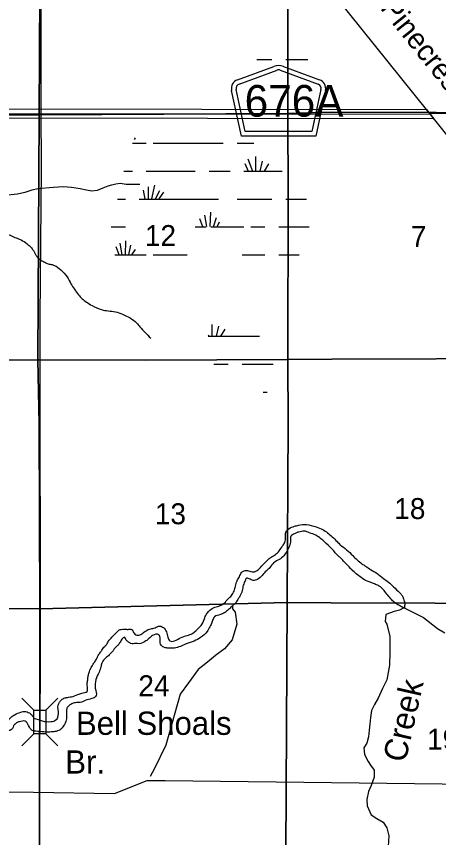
# Model space of a CAD drawing. Extents: x 380424 to 701066, y 1117407 to 1412949.
# Drawn here: x 568675 to 577750, y 1278573 to 1296226 of the extents above; entities that cross this region are included whole.
import ezdxf

# ---------------------------------------------------------------- set-up
doc = ezdxf.new("R2010")
doc.units = 0
for name, color, linetype in [('Bridges', 7, 'Continuous'), ('Bridges and Drawbridges Local Roads', 7, 'Continuous'), ('County Roads Related Text', 7, 'Continuous'), ('County Route Divided Highway Outline and Fill', 7, 'Continuous'), ('County Routes Highway Center Lines', 7, 'Continuous'), ('Lakes and Ponds Text', 7, 'Continuous'), ('Local Roads Paved', 7, 'Continuous'), ('Narrow Canals', 7, 'Continuous'), ('Narrow River Creek and Branch and Slough', 7, 'Continuous'), ('Roadshields County Roads', 7, 'Continuous'), ('Section Lines', 7, 'Continuous'), ('Section Numbers', 7, 'Continuous'), ('Swamps', 7, 'Continuous'), ('Township  and Range lines', 7, 'Continuous'), ('Wide Rivers and Canals', 7, 'Continuous')]:
    doc.layers.add(name, color=color, linetype=linetype)

msp = doc.modelspace()

# ---------------------------------------------------------------- linework, layer by layer
at = {"layer": 'Bridges'}
msp.add_line((569306, 1281315), (569562, 1281571), dxfattribs=at)
at = {"layer": 'Bridges and Drawbridges Local Roads'}
for p, q in [((569050, 1281315), (568794, 1281571)), ((569050, 1280803), (568794, 1280547)), ((569306, 1280803), (569562, 1280547))]:
    msp.add_line(p, q, dxfattribs=at)
msp.add_lwpolyline([(569306, 1281315), (569306, 1280803), (569050, 1280803), (569050, 1281315)], close=True, dxfattribs=at)
at = {"layer": 'County Route Divided Highway Outline and Fill'}
msp.add_lwpolyline([(553320, 1294263), (577489, 1294228), (577649, 1294028), (553319, 1294063)], dxfattribs=at)
at = {"layer": 'County Routes Highway Center Lines'}
for points in [[(583908, 1287962), (578374, 1293126), (568754, 1305098)], [(553320, 1294163), (577569, 1294128)]]:
    msp.add_lwpolyline(points, dxfattribs=at)
at = {"layer": 'Local Roads Paved'}
for points in [[(569214, 1304526), (569202, 1294256), (569204, 1292955), (569180, 1289763), (569180, 1287661), (569187, 1284177), (569187, 1282096), (569166, 1279529), (569172, 1278514)], [(577560, 1294139), (585159, 1294158), (585189, 1299434), (599113, 1299440), (599610, 1298785), (601736, 1298192), (603377, 1298218), (603377, 1299511)], [(554030, 1279561), (569039, 1279549), (570781, 1279523), (571489, 1279801), (571874, 1279801), (580810, 1279694), (581261, 1279565), (581839, 1279201), (582289, 1278879), (582761, 1278858), (583339, 1279072), (583961, 1279544), (584475, 1279651), (586714, 1279651), (588881, 1279651), (589395, 1279866), (589716, 1280230), (590188, 1281152), (590424, 1281967), (591334, 1282831)]]:
    msp.add_lwpolyline(points, dxfattribs=at)
at = {"layer": 'Narrow Canals'}
msp.add_lwpolyline([(567324, 1292245), (567530, 1292298), (567809, 1292324), (568036, 1292345), (568237, 1292351), (568427, 1292382), (568691, 1292409), (568865, 1292446), (569013, 1292498), (569134, 1292530), (569472, 1292557), (569688, 1292567), (569862, 1292557), (570042, 1292525), (570184, 1292498), (570295, 1292477), (570417, 1292493), (570543, 1292541), (570644, 1292583), (570728, 1292604), (570813, 1292630), (570902, 1292641), (571034, 1292620), (571330, 1292620)], dxfattribs=at)
at = {"layer": 'Narrow River Creek and Branch and Slough'}
for points in [[(573318, 1283555), (573322, 1283492), (573375, 1283418), (573412, 1283164), (573312, 1282827), (573148, 1282631), (572953, 1282484), (572779, 1282341), (572584, 1282188), (572373, 1281898), (572193, 1281655), (571889, 1280559), (571639, 1280041), (571550, 1279888)], [(577001, 1283509), (576910, 1283460), (576794, 1283434), (576615, 1283370), (576604, 1283217), (576636, 1283159), (576705, 1282895), (576705, 1282558), (576694, 1282278), (576636, 1281961), (576546, 1281777), (576451, 1281571), (576372, 1281434), (576309, 1281307), (576288, 1281154), (576272, 1281012), (576256, 1280880), (576246, 1280737), (576209, 1280605), (576145, 1280500), (576161, 1280363), (576203, 1280273), (576240, 1280210), (576288, 1280130), (576367, 1280025), (576367, 1279872), (576304, 1279693), (576246, 1279566), (576209, 1279392), (576214, 1279255), (576304, 1279059), (576425, 1278980), (576557, 1278906), (576641, 1278780), (576684, 1278611), (576668, 1278379)], [(577013, 1283512), (577424, 1283306), (577727, 1283071), (577884, 1282973)]]:
    msp.add_lwpolyline(points, dxfattribs=at)
for points in [[(559894, 1294519), (560339, 1294986), (560532, 1295111), (560660, 1295169), (560764, 1295229), (560878, 1295272), (561024, 1295326), (561103, 1295358), (561289, 1295358), (561549, 1295351), (561645, 1295372), (561763, 1295469), (561831, 1295544), (561881, 1295590), (561924, 1295647), (561960, 1295693), (562031, 1295761), (562177, 1295747), (562231, 1295722), (562313, 1295668), (562377, 1295615), (562466, 1295515), (562579, 1295423), (562631, 1295338), (562716, 1295206), (562774, 1295122), (562855, 1294934), (562934, 1294791), (563087, 1294663), (563280, 1294541), (563437, 1294452), (563555, 1294427), (563701, 1294391), (563835, 1294393), (563866, 1294383), (564034, 1294292), (564119, 1294221), (564137, 1294046), (564146, 1293907), (564146, 1293839), (564173, 1293815), (564239, 1293809), (564315, 1293812), (564467, 1293814), (564518, 1293513), (564615, 1293485), (564771, 1293553), (564873, 1293615), (564958, 1293675), (565046, 1293731), (565136, 1293777), (565212, 1293829), (565350, 1293807), (565413, 1293781), (565555, 1293739), (565703, 1293691), (565809, 1293607), (565920, 1293517), (566041, 1293433), (566242, 1293317), (566374, 1293259), (566516, 1293142), (566638, 1293016), (566759, 1292905), (566870, 1292789), (566996, 1292646), (567028, 1292604), (567097, 1292514), (567128, 1292467), (567181, 1292430), (567303, 1292298), (567334, 1292219), (567392, 1292092), (567424, 1292002), (567577, 1291891), (567767, 1291865), (567862, 1291839), (567968, 1291802), (568126, 1291744), (568189, 1291691), (568284, 1291649), (568643, 1291474), (568743, 1291438), (568870, 1291364), (568886, 1291353), (568970, 1291279), (569023, 1291216), (569087, 1291110), (569124, 1291052), (569203, 1290984), (569282, 1290941), (569335, 1290915), (569424, 1290894), (569488, 1290873), (569630, 1290778), (569767, 1290625), (569847, 1290477)], [(569847, 1290477), (569921, 1290361), (570010, 1290239), (570179, 1290086), (570301, 1290012), (570506, 1289923), (570649, 1289896), (570802, 1289875), (570955, 1289822), (571119, 1289743), (571256, 1289638), (571330, 1289553), (571441, 1289432), (571562, 1289310)]]:
    msp.add_spline(points, degree=3, dxfattribs=at)
at = {"layer": 'Roadshields County Roads'}
for p, q in [((573428, 1294865), (574208, 1295151)), ((573463, 1294771), (574277, 1295070)), ((574346, 1295070), (575158, 1294772)), ((574415, 1295151), (575193, 1294866)), ((573512, 1293653), (573302, 1294635)), ((573593, 1293753), (573399, 1294656)), ((575221, 1294657), (575028, 1293753)), ((575319, 1294636), (575108, 1293653)), ((575108, 1293653), (573512, 1293653)), ((575028, 1293753), (573593, 1293753))]:
    msp.add_line(p, q, dxfattribs=at)
for centre, radius, start, end in [((574311, 1294870), 300, 69.827, 110.173), ((574311, 1294976), 100, 69.827, 110.173), ((573497, 1294677), 200, 110.173, 192.0999), ((573497, 1294677), 100, 110.173, 192.0999), ((575124, 1294678), 100, 347.9001, 69.827), ((575124, 1294678), 200, 347.9001, 69.827)]:
    msp.add_arc(centre, radius, start, end, dxfattribs=at)
at = {"layer": 'Section Lines'}
for points in [[(569195, 1299409), (569166, 1294114), (566367, 1294114), (563846, 1294111), (563846, 1294126), (563875, 1296928), (563888, 1299446)], [(574518, 1299417), (574507, 1297806), (574512, 1294137), (569176, 1294114), (569166, 1294114), (569195, 1299409), (569205, 1299409), (574481, 1299416)], [(579993, 1299451), (579941, 1294154), (575461, 1294169), (574524, 1294138), (574512, 1294137), (574507, 1297806), (574518, 1299417), (575469, 1299449)], [(579941, 1294154), (579946, 1288874), (575452, 1288856), (574518, 1288848), (574513, 1288848), (574508, 1288853), (574518, 1292379), (574512, 1294133), (574512, 1294137), (574524, 1294138), (575461, 1294169)], [(569166, 1294114), (569167, 1294110), (569133, 1288846), (566178, 1288814), (563836, 1288800), (563845, 1290704), (563846, 1294111), (566367, 1294114)], [(574512, 1294137), (574512, 1294133), (574518, 1292379), (574508, 1288853), (574513, 1288848), (571454, 1288838), (569153, 1288847), (569133, 1288846), (569167, 1294110), (569166, 1294114), (569176, 1294114)], [(579946, 1288874), (579963, 1287452), (579916, 1283606), (575439, 1283616), (574493, 1283628), (574520, 1287465), (574513, 1288848), (574518, 1288848), (575452, 1288856)], [(569133, 1288846), (569162, 1287477), (569178, 1283500), (569178, 1283494), (563797, 1283547), (563838, 1287482), (563836, 1288800), (566178, 1288814)], [(574513, 1288848), (574520, 1287465), (574493, 1283628), (569178, 1283494), (569178, 1283500), (569162, 1287477), (569133, 1288846), (569153, 1288847), (571454, 1288838)], [(574493, 1283628), (574467, 1278248), (569169, 1278257), (569178, 1283494)], [(579916, 1283606), (579878, 1278282), (575431, 1278244), (574467, 1278248), (574493, 1283628), (575439, 1283616)], [(569178, 1283494), (569169, 1278257), (563779, 1278265), (563797, 1283547)]]:
    msp.add_lwpolyline(points, close=True, dxfattribs=at)
at = {"layer": 'Swamps'}
for p, q in [((574467, 1295302), (574917, 1295302)), ((571617, 1293501), (573117, 1293501)), ((573647, 1293164), (573750, 1292901)), ((573816, 1293212), (573816, 1292901)), ((573961, 1293116), (573907, 1292901)), ((573586, 1293067), (573657, 1292901)), ((574094, 1293055), (574004, 1292902)), ((571467, 1292901), (572517, 1292901)), ((572817, 1292901), (573267, 1292901)), ((571641, 1292596), (571582, 1292302)), ((571399, 1292488), (571437, 1292301)), ((571508, 1292560), (571508, 1292301)), ((571750, 1292475), (571656, 1292301)), ((571834, 1292451), (571735, 1292302)), ((571317, 1292301), (573017, 1292301)), ((573417, 1292301), (574167, 1292301)), ((572683, 1291702), (572617, 1291873)), ((572915, 1291702), (572974, 1291905)), ((570717, 1291701), (571017, 1291701)), ((572992, 1291702), (573041, 1291810)), ((573717, 1291701), (574017, 1291701)), ((574317, 1291701), (574917, 1291701)), ((570945, 1291101), (570906, 1291355)), ((571023, 1291101), (571029, 1291405)), ((570883, 1291102), (570817, 1291275)), ((571091, 1291101), (571133, 1291307)), ((571153, 1291101), (571237, 1291215)), ((573022, 1289565), (572969, 1289350)), ((573155, 1289504), (573065, 1289350)), ((573528, 1288750), (573978, 1288750))]:
    msp.add_line(p, q, dxfattribs=at)
for points in [[(573846, 1295302), (574167, 1295302)], [(574917, 1295302), (574939, 1295302)], [(571169, 1293501), (571467, 1293501)], [(571211, 1293580), (571237, 1293615)], [(573417, 1293501), (573782, 1293501)], [(570985, 1292901), (571167, 1292901)], [(573567, 1292901), (574387, 1292901)], [(570847, 1292301), (571017, 1292301)], [(574467, 1292301), (574913, 1292301)], [(572766, 1291709), (572722, 1291956)], [(572839, 1291712), (572856, 1292018)], [(570714, 1291701), (570717, 1291701)], [(572517, 1291701), (572755, 1291701)], [(572856, 1291701), (573567, 1291701)], [(574917, 1291701), (574965, 1291701)], [(570789, 1291101), (571467, 1291101)], [(571617, 1291101), (572342, 1291101)], [(573529, 1291101), (574017, 1291101)], [(574317, 1291101), (574755, 1291101)], [(572877, 1289601), (572877, 1289350)], [(572798, 1289350), (573898, 1289350)], [(572800, 1289379), (572811, 1289350)], [(572921, 1288750), (573228, 1288750)], [(573978, 1288750), (574194, 1288750)], [(573978, 1288150), (574067, 1288150)]]:
    msp.add_lwpolyline(points, dxfattribs=at)
at = {"layer": 'Township  and Range lines'}
for p, q in [((574507, 1297806), (574512, 1294137)), ((574512, 1294137), (574512, 1294133)), ((574512, 1294133), (574518, 1292379)), ((574518, 1292379), (574508, 1288853)), ((574508, 1288853), (574513, 1288848)), ((574513, 1288848), (574520, 1287465)), ((574520, 1287465), (574493, 1283628)), ((574493, 1283628), (574467, 1278248))]:
    msp.add_line(p, q, dxfattribs=at)
at = {"layer": 'Wide Rivers and Canals'}
for points in [[(561833, 1287816), (561870, 1287774), (561938, 1287673), (562028, 1287578), (562128, 1287499), (562286, 1287415), (562392, 1287325), (562499, 1287240), (562551, 1287205), (562661, 1287118), (562724, 1287090), (562815, 1287035), (562870, 1286893), (562905, 1286771), (562960, 1286633), (563057, 1286581), (563157, 1286497), (563284, 1286402), (563416, 1286280), (563511, 1286191), (563616, 1286080), (563685, 1286001), (563827, 1285837), (563917, 1285732), (564002, 1285637), (564097, 1285515), (564202, 1285383), (564286, 1285299), (564334, 1285241), (564419, 1285154), (564469, 1285049), (564486, 1284949), (564486, 1284855), (564497, 1284761), (564497, 1284667), (564502, 1284556), (564463, 1284435), (564397, 1284357), (564348, 1284315), (564312, 1284294), (564292, 1284277), (564271, 1284262), (564259, 1284252), (564237, 1284243), (564231, 1284237), (564252, 1284179), (564273, 1284125), (564352, 1284008), (564415, 1283895), (564465, 1283787), (564519, 1283703), (564550, 1283600), (564615, 1283489), (564786, 1283264), (564986, 1283055), (565190, 1282897), (565378, 1282813), (565583, 1282770), (565666, 1282770), (565820, 1282813), (565912, 1282847), (566012, 1282863), (566150, 1282867), (566212, 1282847), (566291, 1282809), (566337, 1282780), (566387, 1282755), (566445, 1282666), (566492, 1282586), (566534, 1282486), (566593, 1282391), (566630, 1282342), (566685, 1282260), (566809, 1282184), (566961, 1282163), (567089, 1282117), (567173, 1282038), (567263, 1281922), (567453, 1281741), (567505, 1281668), (567563, 1281577), (567633, 1281441), (567730, 1281334), (567875, 1281247), (567996, 1281178), (568110, 1281124), (568282, 1281090), (568481, 1281084), (568560, 1281160), (568641, 1281215), (568766, 1281268), (568878, 1281280), (568974, 1281236), (569049, 1281142)], [(569049, 1281142), (569418, 1281066), (569525, 1281104), (569579, 1281230), (569573, 1281419), (569604, 1281485), (569642, 1281533), (569715, 1281574), (569794, 1281590), (569923, 1281618), (570078, 1281678), (570194, 1281710), (570197, 1281848), (570204, 1281943), (570216, 1282038), (570223, 1282069), (570227, 1282084), (570238, 1282122), (570254, 1282169), (570259, 1282184), (570267, 1282194), (570283, 1282232), (570308, 1282270), (570346, 1282336), (570396, 1282409), (570425, 1282472), (570466, 1282538), (570491, 1282573), (570510, 1282605), (570572, 1282681), (570611, 1282723), (570657, 1282798), (570714, 1282862), (570771, 1282926), (570838, 1282993), (570856, 1283011), (570902, 1283043), (570959, 1283050), (571030, 1283050), (571033, 1283050), (571044, 1283050), (571062, 1283046), (571093, 1283050), (571164, 1283036), (571203, 1282965), (571285, 1282922), (571370, 1282950), (571462, 1283021), (571562, 1283060), (571654, 1283085), (571704, 1283107), (571757, 1283117), (571833, 1283088), (571902, 1282993), (571931, 1282879), (571970, 1282805), (572204, 1282865), (572346, 1282918), (572459, 1282961), (572594, 1283082), (572661, 1283153), (572722, 1283298), (572775, 1283398), (572835, 1283461), (572942, 1283524), (573052, 1283559), (573147, 1283616), (573225, 1283705), (573300, 1283776), (573353, 1283872), (573385, 1283978), (573417, 1284095), (573470, 1284181), (573516, 1284273), (573573, 1284308), (573662, 1284308), (573768, 1284283), (573871, 1284332), (573970, 1284435), (574070, 1284534), (574151, 1284602), (574247, 1284662), (574325, 1284737), (574396, 1284843), (574442, 1284918), (574460, 1285035), (574464, 1285134), (574534, 1285212), (574652, 1285266), (574737, 1285287), (574911, 1285301), (575116, 1285251), (575258, 1285195), (575363, 1285125), (575463, 1285040), (575569, 1284935), (575637, 1284866)], [(577012, 1283503), (576935, 1283547), (576898, 1283568), (576814, 1283616), (576745, 1283684), (576577, 1283885), (576476, 1283980), (576392, 1284017), (576313, 1284048), (576239, 1284075), (576086, 1284164), (575885, 1284333), (575859, 1284360), (575727, 1284497), (575653, 1284576), (575600, 1284623), (575463, 1284771), (575373, 1284856), (575220, 1284998), (575110, 1285072), (574978, 1285125), (574862, 1285162), (574745, 1285141), (574709, 1285130), (574656, 1285104), (574577, 1285051), (574570, 1284957), (574542, 1284836), (574485, 1284726), (574421, 1284630), (574322, 1284549), (574208, 1284485), (574123, 1284378), (574048, 1284307), (573857, 1284124), (573761, 1284102), (573676, 1284138), (573612, 1284142), (573602, 1284120), (573591, 1284092), (573552, 1284000), (573527, 1283882), (573481, 1283765), (573421, 1283669), (573367, 1283599), (573304, 1283542), (573236, 1283474), (573147, 1283407), (573062, 1283366), (572935, 1283320), (572910, 1283284), (572878, 1283199), (572835, 1283107), (572775, 1283000), (572633, 1282876), (572498, 1282798), (572324, 1282737), (572073, 1282645), (571952, 1282645), (571846, 1282663), (571775, 1282734), (571764, 1282837), (571738, 1282935), (571601, 1282915), (571523, 1282851), (571459, 1282801), (571313, 1282741), (571242, 1282745), (571136, 1282745), (571086, 1282777), (571037, 1282819), (570994, 1282879), (570941, 1282840), (570920, 1282797), (570892, 1282756), (570851, 1282699), (570787, 1282646), (570753, 1282586), (570718, 1282554), (570655, 1282482), (570573, 1282418), (570522, 1282349), (570494, 1282252), (570450, 1282126), (570384, 1281968), (570365, 1281782)], [(569052, 1280864), (569015, 1280878), (568863, 1281073), (568738, 1281063), (568678, 1281037), (568659, 1281022), (568636, 1281006), (568624, 1280994), (568615, 1280973), (568548, 1280883), (568478, 1280868), (568355, 1280871), (568305, 1280883), (568169, 1280917), (568028, 1280951), (567939, 1280971), (567864, 1280988), (567696, 1281075), (567623, 1281116), (567544, 1281205), (567474, 1281283), (567426, 1281362), (567352, 1281510), (567273, 1281637), (567236, 1281660), (567119, 1281763), (567030, 1281853), (566920, 1281929), (566844, 1281949), (566768, 1281956), (566672, 1281970), (566589, 1282046), (566472, 1282170), (566417, 1282211), (566408, 1282243), (566387, 1282259), (566355, 1282291), (566334, 1282338), (566313, 1282386), (566223, 1282507), (566166, 1282605), (566145, 1282621), (566124, 1282634), (566029, 1282630), (565970, 1282617), (565908, 1282588), (565853, 1282580), (565787, 1282542), (565682, 1282538), (565562, 1282534), (565420, 1282559), (565307, 1282588), (565190, 1282639), (565074, 1282680), (564990, 1282738), (564903, 1282826), (564849, 1282880), (564794, 1282917), (564761, 1282947), (564694, 1283030), (564603, 1283134), (564508, 1283315), (564450, 1283425), (564381, 1283584), (564329, 1283716), (564281, 1283800), (564202, 1283916), (564112, 1284080), (564065, 1284159), (564023, 1284233), (564040, 1284362), (564102, 1284412), (564148, 1284450), (564165, 1284463), (564190, 1284488), (564227, 1284513), (564311, 1284588), (564319, 1284663), (564306, 1284763), (564306, 1284871)], [(575637, 1284866), (575774, 1284761), (575906, 1284634), (576102, 1284460), (576144, 1284433), (576239, 1284370), (576286, 1284338), (576424, 1284254), (576566, 1284143), (576672, 1284064), (576782, 1283964), (576914, 1283837), (576967, 1283774), (577002, 1283679), (577022, 1283600), (577012, 1283503)], [(570365, 1281782), (570390, 1281624), (570156, 1281520), (570043, 1281476), (569948, 1281473), (569841, 1281435), (569778, 1281384), (569753, 1281318), (569753, 1281201), (569746, 1281097), (569690, 1280977), (569614, 1280889), (569503, 1280851), (569396, 1280842), (569052, 1280864)]]:
    msp.add_spline(points, degree=3, dxfattribs=at)

# ---------------------------------------------------------------- texts
at = {"layer": 'County Roads Related Text'}
msp.add_text('Pinecrest', height=450, rotation=308.6779, dxfattribs=at).set_placement((576482, 1296402))
at = {"layer": 'Lakes and Ponds Text'}
for s, rotation, p in [('Creek', 77.2045, (577036, 1280167)), ('Bell Shoals', 0.0005, (569955, 1280781)), ('Br.', 0.0005, (569725, 1279949))]:
    msp.add_text(s, height=500, rotation=rotation, dxfattribs=at).set_placement(p)
at = {"layer": 'Roadshields County Roads'}
msp.add_text('676A', height=680, dxfattribs=at).set_placement((573581, 1294072))
at = {"layer": 'Section Numbers'}
for s, p in [('12', (571436, 1291290)), ('7', (577154, 1291270)), ('18', (576798, 1285421)), ('13', (571650, 1285309)), ('24', (571296, 1281612)), ('19', (577502, 1280464))]:
    msp.add_text(s, height=450, dxfattribs=at).set_placement(p)

doc.saveas('drawing.dxf')
